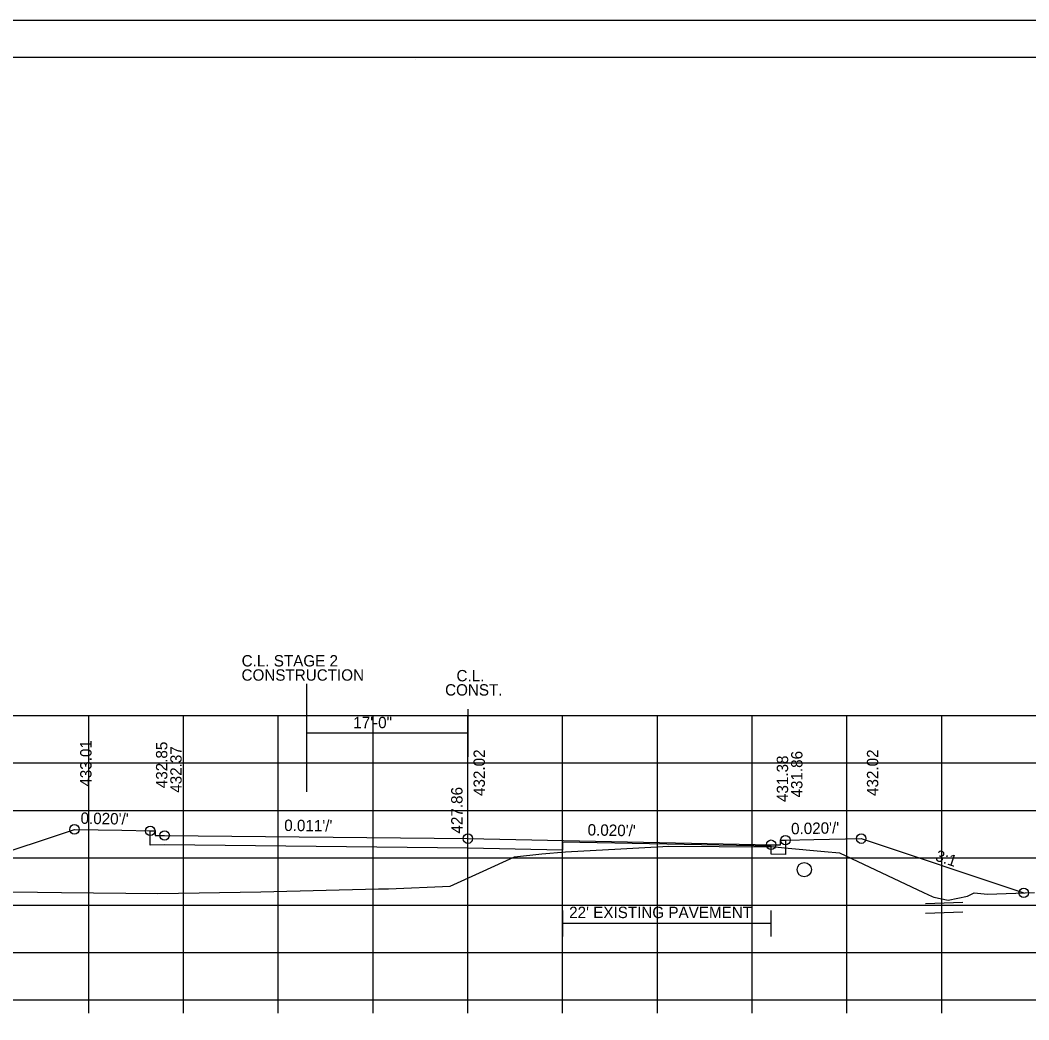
# Model space of a CAD drawing. Extents: x 1538688 to 1540766, y 656250 to 671912.
# Drawn here: x 1538810.9 to 1538917.4, y 659859.2 to 659964.6 of the extents above; entities that cross this region are included whole.
import ezdxf

# ---------------------------------------------------------------- set-up
doc = ezdxf.new("R2010")
doc.units = 0
for name, color, linetype in [('18', 7, 'Continuous'), ('20', 7, 'Continuous'), ('22', 7, 'Continuous'), ('26', 7, 'Continuous'), ('39', 7, 'Continuous'), ('41', 7, 'Continuous'), ('42', 7, 'Continuous'), ('7', 7, 'Continuous'), ('Borings', 7, 'Continuous'), ('Default', 7, 'Continuous'), ('RipRap', 7, 'Continuous'), ('Wall Heights', 7, 'Continuous')]:
    doc.layers.add(name, color=color, linetype=linetype)

msp = doc.modelspace()

# ---------------------------------------------------------------- linework, layer by layer
at = {"layer": '18'}
msp.add_lwpolyline([(1538802.22, 659872.77), (1538812.77, 659872.66), (1538815.3, 659872.62), (1538825.48, 659872.51), (1538836.33, 659872.7), (1538848.74, 659873), (1538849.81, 659873.03), (1538856.32, 659873.31), (1538859.8, 659874.88), (1538863.1, 659876.39), (1538866, 659876.69), (1538868.47, 659876.92), (1538874.33, 659877.25), (1538879.4, 659877.53), (1538884.7, 659877.48), (1538890.62, 659877.46), (1538891.58, 659877.33), (1538895.81, 659876.96), (1538897.41, 659876.82), (1538906.25, 659872.64), (1538907.16, 659872.19), (1538907.37, 659872.14), (1538908.87, 659871.82), (1538910.91, 659872.24), (1538911.61, 659872.61), (1538913, 659872.44), (1538917.99, 659872.64)], dxfattribs=at)
at = {"layer": '20'}
msp.add_lwpolyline([(1538797.27, 659872.83), (1538816.67, 659879.29), (1538821.67, 659879.19), (1538824.67, 659879.13), (1538825.17, 659879.13), (1538825.18, 659878.63), (1538826.18, 659878.65), (1538858.18, 659878.31), (1538890.18, 659877.67), (1538891.18, 659877.65), (1538891.19, 659878.15), (1538891.69, 659878.15), (1538894.69, 659878.21), (1538899.69, 659878.31), (1538916.84, 659872.59)], dxfattribs=at)
at = {"layer": '22'}
for p, q in [((1538718.18, 659891.29), (1538998.18, 659891.29)), ((1538818.18, 659861.29), (1538818.18, 659891.29)), ((1538828.18, 659861.29), (1538828.18, 659891.29)), ((1538838.18, 659861.29), (1538838.18, 659891.29)), ((1538848.18, 659861.29), (1538848.18, 659891.29)), ((1538858.18, 659861.29), (1538858.18, 659891.29)), ((1538868.18, 659861.29), (1538868.18, 659891.29)), ((1538878.18, 659861.29), (1538878.18, 659891.29)), ((1538888.18, 659861.29), (1538888.18, 659891.29)), ((1538898.18, 659861.29), (1538898.18, 659891.29)), ((1538908.18, 659861.29), (1538908.18, 659891.29)), ((1538718.18, 659886.29), (1538998.18, 659886.29)), ((1538718.18, 659881.29), (1538998.18, 659881.29)), ((1538718.18, 659876.29), (1538998.18, 659876.29)), ((1538718.18, 659871.29), (1538998.18, 659871.29)), ((1538718.18, 659866.29), (1538998.18, 659866.29)), ((1538718.18, 659861.29), (1538998.18, 659861.29))]:
    msp.add_line(p, q, dxfattribs=at)
at = {"layer": '26'}
for p, q in [((1538687.78, 659964.64), (1539021.11, 659964.64)), ((1538910.42, 659871.56), (1538906.48, 659871.43)), ((1538910.42, 659870.55), (1538906.48, 659870.42))]:
    msp.add_line(p, q, dxfattribs=at)
msp.add_lwpolyline([(1538687.77, 659964.64), (1539021.11, 659964.64), (1539021.11, 659751.31), (1538687.77, 659751.31)], close=True, dxfattribs=at)
for centre in [(1538816.67, 659879.29), (1538824.67, 659879.13), (1538826.18, 659878.65), (1538858.18, 659878.31), (1538890.18, 659877.67), (1538891.69, 659878.15), (1538899.69, 659878.31), (1538916.84, 659872.59)]:
    msp.add_circle(centre, 0.5, dxfattribs=at)
at = {"layer": '39'}
msp.add_circle((1538893.68, 659875.04), 0.75, dxfattribs=at)
at = {"layer": '7'}
for p, q in [((1538868.17, 659870.74), (1538868.17, 659867.99)), ((1538890.17, 659870.74), (1538890.17, 659867.99)), ((1538890.17, 659869.37), (1538868.17, 659869.37))]:
    msp.add_line(p, q, dxfattribs=at)
at = {"layer": 'Borings'}
for p, q in [((1538718.18, 659861.29), (1538998.18, 659861.29)), ((1538818.18, 659859.89), (1538818.18, 659861.29)), ((1538828.18, 659859.89), (1538828.18, 659861.29)), ((1538838.18, 659859.89), (1538838.18, 659861.29)), ((1538848.18, 659859.89), (1538848.18, 659861.29)), ((1538858.18, 659859.89), (1538858.18, 659861.29)), ((1538868.18, 659859.89), (1538868.18, 659861.29)), ((1538878.18, 659859.89), (1538878.18, 659861.29)), ((1538888.18, 659859.89), (1538888.18, 659861.29)), ((1538898.18, 659859.89), (1538898.18, 659861.29)), ((1538908.18, 659859.89), (1538908.18, 659861.29))]:
    msp.add_line(p, q, dxfattribs=at)
at = {"layer": 'Default'}
for p, q in [((1538841.17, 659894.63), (1538841.17, 659883.25)), ((1538858.18, 659891.95), (1538858.18, 659886.95)), ((1538858.18, 659889.45), (1538841.17, 659889.45))]:
    msp.add_line(p, q, dxfattribs=at)
at = {"layer": 'RipRap'}
for p, q in [((1538700.18, 659960.75), (1539016.36, 659960.75)), ((1538852.7, 659960.49), (1538852.7, 659960.49)), ((1538852.7, 659960.49), (1538852.7, 659960.49))]:
    msp.add_line(p, q, dxfattribs=at)
at = {"layer": 'Wall Heights'}
msp.add_lwpolyline([(1538891.69, 659878.15), (1538891.69, 659876.65), (1538890.18, 659876.67), (1538890.18, 659876.67), (1538890.18, 659877.5), (1538868.18, 659877.94), (1538868.18, 659877.11), (1538858.18, 659877.31), (1538826.18, 659877.65), (1538824.67, 659877.63), (1538824.67, 659879.13)], dxfattribs=at)

# ---------------------------------------------------------------- texts
at = {"layer": '41'}
for s, p in [('433.01', (1538818.47, 659883.79)), ('432.85', (1538826.47, 659883.63)), ('432.37', (1538827.98, 659883.15)), ('432.02', (1538859.98, 659882.81)), ('431.86', (1538893.49, 659882.65)), ('432.02', (1538901.49, 659882.81)), ('431.38', (1538891.98, 659882.17)), ('427.86', (1538857.62, 659878.85))]:
    msp.add_text(s, height=1.2, rotation=90, dxfattribs=at).set_placement(p)
at = {"layer": '42'}
for s, rotation, p in [("0.020'/'", 358.8542, (1538817.3, 659879.88)), ("0.011'/'", 359.3773, (1538838.8, 659879.12)), ("0.020'/'", 1.1458, (1538892.3, 659878.76)), ("0.020'/'", 358.8542, (1538870.81, 659878.65)), ('3:1', 341.5651, (1538907.42, 659876.02))]:
    msp.add_text(s, height=1.2, rotation=rotation, dxfattribs=at).set_placement(p)
at = {"layer": '7'}
msp.add_text("22' EXISTING PAVEMENT", height=1.2, dxfattribs=at).set_placement((1538868.87, 659869.93))
at = {"layer": 'Default'}
for s, p in [('C.L. STAGE 2', (1538834.31, 659896.47)), ('CONSTRUCTION', (1538834.3, 659894.97)), ('C.L.', (1538856.98, 659894.9)), ('CONST.', (1538855.78, 659893.4)), ('17\'-0"', (1538846.09, 659889.96))]:
    msp.add_text(s, height=1.2, dxfattribs=at).set_placement(p)

doc.saveas('drawing.dxf')
